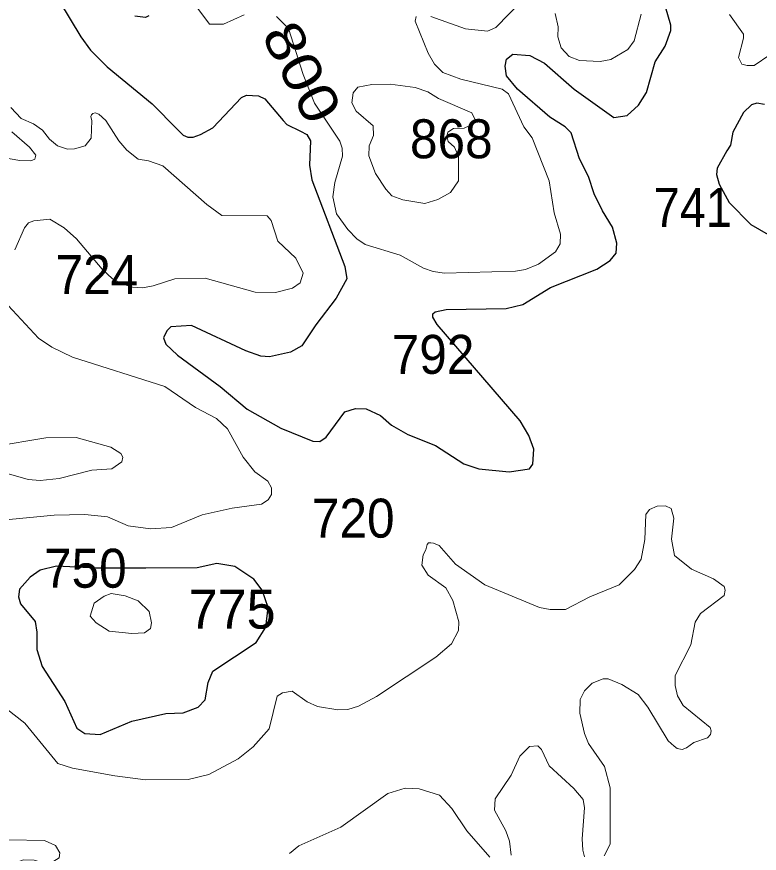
# Model space of a CAD drawing. Extents: x 499.9 to 555.3, y 9281.5 to 9336.8.
# Drawn here: x 542.724 to 545.77, y 9290.465 to 9293.899 of the extents above; entities that cross this region are included whole.
import ezdxf
from ezdxf.enums import TextEntityAlignment as Align

# ---------------------------------------------------------------- set-up
doc = ezdxf.new("R2010")
doc.units = 0
doc.header["$LTSCALE"] = 0.064
doc.layers.add('1', color=7, linetype='Continuous', lineweight=25)
doc.layers.add('2', color=7, linetype='Continuous', lineweight=13)
doc.layers.add('21', color=7, linetype='Continuous')
doc.layers.add('61', color=7, linetype='Continuous')

msp = doc.modelspace()

# ---------------------------------------------------------------- linework, layer by layer
at = {"layer": '1'}
for points in [[(542.8991, 9293.9606), (542.987, 9293.8163), (543.0273, 9293.7615), (543.0947, 9293.6925), (543.2796, 9293.5408), (543.3838, 9293.4352), (543.4067, 9293.4124), (543.4268, 9293.4038), (543.4478, 9293.4045), (543.4776, 9293.4146), (543.5285, 9293.4432), (543.6467, 9293.5674), (543.6668, 9293.576), (543.7163, 9293.5734), (543.7423, 9293.5617), (543.8168, 9293.472), (543.8319, 9293.4564), (543.8888, 9293.429), (543.9149, 9293.4148), (543.9288, 9293.3886), (543.925, 9293.2895), (543.9348, 9293.229), (544.0702, 9292.8733), (544.0789, 9292.8233), (544.0346, 9292.7429), (543.9509, 9292.6337), (543.8938, 9292.5483), (543.8468, 9292.5218), (543.7609, 9292.5026), (543.7259, 9292.5059), (543.6647, 9292.5268), (543.4415, 9292.6311), (543.3558, 9292.625), (543.3398, 9292.6092)], [(543.6694, 9292.2872), (543.8078, 9292.2093), (543.9392, 9292.1557), (543.9684, 9292.1545), (543.9937, 9292.1721), (544.0699, 9292.2763), (544.1135, 9292.2905), (544.158, 9292.2891), (544.216, 9292.262), (544.2617, 9292.2214), (544.3288, 9292.1837), (544.4416, 9292.1382), (544.5591, 9292.0637), (544.6195, 9292.0423), (544.7445, 9292.0299), (544.8272, 9292.0422), (544.8422, 9292.062), (544.8456, 9292.124), (544.8255, 9292.1794), (544.789, 9292.2399), (544.4491, 9292.6354), (544.4318, 9292.6649), (544.431, 9292.6794), (544.4413, 9292.6872), (544.486, 9292.6965), (544.7317, 9292.7015), (544.801, 9292.7172), (544.914, 9292.7877), (545.1042, 9292.8622), (545.1582, 9292.8974), (545.1831, 9292.9285), (545.1866, 9292.9696), (545.168, 9293.0349), (545.1269, 9293.1018), (545.0934, 9293.1718), (545.0703, 9293.2434), (545.0334, 9293.3147), (544.9989, 9293.4223), (544.9737, 9293.4463), (544.9109, 9293.4867), (544.7788, 9293.6009), (544.7333, 9293.6567), (544.7283, 9293.6956), (544.733, 9293.7248), (544.7592, 9293.7454), (544.8293, 9293.739), (544.8897, 9293.7078), (545.011, 9293.6018), (545.1737, 9293.4852), (545.2282, 9293.4928), (545.2744, 9293.5355), (545.3078, 9293.588), (545.3431, 9293.7137), (545.3845, 9293.7781), (545.4082, 9293.8425), (545.4078, 9293.8635), (545.3766, 9293.9739)], [(543.2668, 9293.9028), (543.2523, 9293.8961), (543.2083, 9293.9007)], [(545.7917, 9293.5379), (545.7599, 9293.5444), (545.7389, 9293.537), (545.7054, 9293.5049), (545.6616, 9293.4247), (545.6527, 9293.372), (545.6377, 9293.3484), (545.5979, 9293.2776), (545.5957, 9293.2509), (545.6058, 9293.2108), (545.6465, 9293.1362), (545.7356, 9293.0451), (545.8516, 9292.9789)], [(543.3398, 9292.6092), (543.3269, 9292.5807), (543.3362, 9292.5538), (543.3843, 9292.5087), (543.5584, 9292.3812), (543.6694, 9292.2872)]]:
    msp.add_lwpolyline(points, dxfattribs=at)
msp.add_lwpolyline([(543.5092, 9291.1655), (543.5284, 9291.2124), (543.7066, 9291.3299), (543.7464, 9291.3927), (543.7553, 9291.4729), (543.7313, 9291.545), (543.6975, 9291.5892), (543.6186, 9291.6411), (543.5449, 9291.6546), (543.4644, 9291.6369), (543.254, 9291.6352), (543.0503, 9291.6347), (542.888, 9291.6435), (542.821, 9291.6271), (542.7796, 9291.5976), (542.7362, 9291.549), (542.7317, 9291.5166), (542.7394, 9291.4884), (542.7998, 9291.4164), (542.807, 9291.3717), (542.8061, 9291.3009), (542.8284, 9291.2309), (542.9221, 9291.0876), (542.9713, 9290.9785), (543.0043, 9290.9561), (543.067, 9290.9526), (543.1965, 9291.007), (543.3354, 9291.0378), (543.4076, 9291.0416), (543.4692, 9291.0646), (543.4967, 9291.0948)], close=True, dxfattribs=at)
at = {"layer": '2'}
for points in [[(544.7971, 9293.9649), (544.6901, 9293.8551), (544.6554, 9293.8397), (544.5655, 9293.8492), (544.423, 9293.8997)], [(543.6567, 9293.9064), (543.5731, 9293.8682), (543.515, 9293.8681), (543.4669, 9293.9327)], [(543.9454, 9293.5435), (543.8989, 9293.6618), (543.8387, 9293.8505), (543.7904, 9293.8996)], [(544.3623, 9293.9), (544.3583, 9293.8801), (544.4119, 9293.7488), (544.4375, 9293.7042), (544.4718, 9293.6698), (544.5463, 9293.6423), (544.7157, 9293.6007), (544.7416, 9293.582), (544.8048, 9293.4462), (544.8383, 9293.4017), (544.9081, 9293.2243), (544.9292, 9293.0931), (544.9545, 9293.0063), (544.9542, 9292.9657), (544.9347, 9292.9334), (544.8648, 9292.8825), (544.8113, 9292.8607), (544.7699, 9292.8543), (544.4797, 9292.8461), (544.4326, 9292.8527), (544.3929, 9292.8664), (544.2972, 9292.9195), (544.1541, 9292.9635), (544.1191, 9292.9864), (544.082, 9293.0252), (544.0361, 9293.0893), (544.0209, 9293.1598), (544.0289, 9293.2182), (544.0601, 9293.3261), (544.06, 9293.3595), (544.0503, 9293.3874), (543.9454, 9293.5435)], [(545.286, 9293.9093), (545.2566, 9293.7996), (545.2308, 9293.7642), (545.1622, 9293.7236), (545.1177, 9293.7154), (545.0328, 9293.7183), (544.9904, 9293.7358), (544.9573, 9293.7709), (544.9436, 9293.8155), (544.9448, 9293.857), (544.9325, 9293.9117)], [(545.8135, 9293.7417), (545.7502, 9293.6981), (545.7212, 9293.6978), (545.6996, 9293.7044), (545.6854, 9293.7315), (545.7058, 9293.8109), (545.7054, 9293.8266), (545.648, 9293.9072)], [(542.6999, 9293.5254), (542.7418, 9293.4802), (542.7925, 9293.4593), (542.8299, 9293.4331), (542.8593, 9293.3964), (542.8914, 9293.3689), (542.9319, 9293.3556), (542.9619, 9293.3558), (543.0045, 9293.3682), (543.0303, 9293.4004), (543.0328, 9293.4715), (543.0288, 9293.4884), (543.0315, 9293.4965), (543.0365, 9293.5018), (543.0454, 9293.5039), (543.0615, 9293.4982), (543.0896, 9293.4726), (543.143, 9293.3897), (543.1753, 9293.3514), (543.2231, 9293.3145), (543.2643, 9293.3077), (543.3232, 9293.2869), (543.5047, 9293.1277), (543.5655, 9293.0826), (543.7517, 9293.0811), (543.7678, 9293.0627), (543.7957, 9292.9775), (543.869, 9292.9082), (543.8989, 9292.8463), (543.8867, 9292.8056), (543.8557, 9292.7841), (543.7857, 9292.7668), (543.7029, 9292.7686), (543.4975, 9292.8254)], [(542.6571, 9293.322), (542.7373, 9293.3081), (542.7827, 9293.3071), (542.7988, 9293.3141), (542.8025, 9293.331), (542.7773, 9293.3635), (542.7035, 9293.4262)], [(543.1562, 9292.8018), (543.1165, 9292.8226), (543.0744, 9292.8629), (542.9693, 9292.9869), (542.9189, 9293.0324), (542.8601, 9293.0673), (542.795, 9293.0614), (542.7727, 9293.053), (542.7564, 9293.0318), (542.7163, 9292.9417)], [(543.4975, 9292.8254), (543.3734, 9292.8225), (543.2842, 9292.794), (543.2397, 9292.786), (543.1993, 9292.7889), (543.1562, 9292.8018)], [(542.6709, 9292.7325), (542.814, 9292.579), (542.868, 9292.5423), (542.9532, 9292.5007), (543.3313, 9292.3813), (543.4579, 9292.2945), (543.5444, 9292.2493), (543.589, 9292.2064), (543.6528, 9292.0904), (543.7011, 9292.031), (543.7539, 9291.9921), (543.7697, 9291.9651), (543.7688, 9291.9379), (543.7563, 9291.915), (543.7282, 9291.8978), (543.6082, 9291.8818), (543.4848, 9291.8533), (543.359, 9291.8022), (543.2725, 9291.7959), (543.1809, 9291.809), (543.0966, 9291.8457), (543.0041, 9291.8547), (542.8785, 9291.8531), (542.6641, 9291.8322)], [(542.6907, 9292.0219), (542.7709, 9291.9985), (542.821, 9291.9952), (542.8983, 9292.0028), (543.0321, 9292.0377), (543.1139, 9292.0426), (543.1548, 9292.0714), (543.159, 9292.0904), (543.1511, 9292.1061), (543.1099, 9292.1315), (542.9676, 9292.1714), (542.8442, 9292.1698), (542.6309, 9292.1348)], [(545.286, 9291.6719), (545.3015, 9291.7529), (545.3053, 9291.8553), (545.3207, 9291.8751), (545.3519, 9291.8893), (545.3862, 9291.8914), (545.4095, 9291.8799), (545.4206, 9291.8403), (545.4098, 9291.7537), (545.4232, 9291.6872), (545.493, 9291.6312), (545.5825, 9291.5908), (545.6266, 9291.559), (545.6308, 9291.5443), (545.6259, 9291.5224), (545.5297, 9291.4494), (545.5078, 9291.4138), (545.4891, 9291.3197), (545.4259, 9291.195), (545.4259, 9291.1537), (545.4346, 9291.1115), (545.4589, 9291.0706), (545.5688, 9290.9805), (545.5728, 9290.9667), (545.5706, 9290.9522), (545.5581, 9290.9388), (545.5014, 9290.9193), (545.4716, 9290.8971), (545.4543, 9290.891), (545.4342, 9290.8953), (545.421, 9290.9047), (545.3961, 9290.9268), (545.3129, 9291.0637), (545.2732, 9291.1157), (545.206, 9291.1579), (545.151, 9291.1812), (545.1296, 9291.1813), (545.0847, 9291.1634), (545.0534, 9291.132), (545.0356, 9291.0954), (545.0346, 9291.0396), (545.0535, 9290.9564), (545.0696, 9290.9151), (545.1359, 9290.8202), (545.1583, 9290.7336), (545.1583, 9290.5026), (545.134, 9290.4538)], [(542.6053, 9291.1167), (542.7576, 9290.999), (542.8922, 9290.8325), (542.9532, 9290.8137), (543.1268, 9290.7822), (543.253, 9290.7664), (543.4269, 9290.7668), (543.5119, 9290.7882), (543.6331, 9290.8523), (543.6946, 9290.9018), (543.7604, 9290.9756), (543.793, 9291.1097), (543.8148, 9291.1232), (543.8548, 9291.1303), (543.9163, 9291.0865), (543.9575, 9291.0673), (544.041, 9291.0527), (544.0824, 9291.0544), (544.1263, 9291.0683), (544.2005, 9291.1083), (544.4436, 9291.269), (544.5072, 9291.3248), (544.5369, 9291.3791), (544.5375, 9291.4148), (544.5133, 9291.5021), (544.484, 9291.5544), (544.4125, 9291.606), (544.3855, 9291.6472), (544.3915, 9291.6897), (544.4024, 9291.7096), (544.4076, 9291.7324), (544.4135, 9291.7395), (544.4228, 9291.7395), (544.4334, 9291.7371), (544.4577, 9291.7286), (544.5242, 9291.652), (544.6443, 9291.5667), (544.8687, 9291.4728), (544.9132, 9291.4649)], [(544.9132, 9291.4649), (544.9752, 9291.4651), (545.0756, 9291.5175), (545.1951, 9291.5668), (545.2585, 9291.6288), (545.286, 9291.6719)], [(545.0536, 9290.4506), (545.047, 9290.4772), (545.0439, 9290.5233), (545.0533, 9290.6517), (545.0478, 9290.6847), (545.0102, 9290.731), (544.9083, 9290.8235), (544.8768, 9290.8902), (544.8623, 9290.9059), (544.8283, 9290.9025), (544.7879, 9290.8625), (544.752, 9290.7846), (544.6874, 9290.688), (544.6845, 9290.6413), (544.7313, 9290.5567), (544.7461, 9290.5138), (544.7524, 9290.4571)], [(544.6645, 9290.4484), (544.5706, 9290.5567), (544.5089, 9290.6483), (544.4585, 9290.7035), (544.3755, 9290.7288), (544.3178, 9290.7312), (544.2463, 9290.7094), (544.0544, 9290.5724), (543.882, 9290.4954), (543.8437, 9290.4637)], [(542.7137, 9290.4238), (542.7526, 9290.4381), (542.7964, 9290.4365), (542.8378, 9290.4242), (542.8768, 9290.4318), (542.898, 9290.4464), (542.9011, 9290.4662), (542.8837, 9290.4968), (542.8385, 9290.5175), (542.6916, 9290.5193)]]:
    msp.add_lwpolyline(points, dxfattribs=at)
for points in [[(544.3981, 9293.1317), (544.4521, 9293.1484), (544.5032, 9293.1776), (544.5365, 9293.2254), (544.5369, 9293.3252), (544.5204, 9293.3627), (544.4938, 9293.3871), (544.4888, 9293.4088), (544.493, 9293.4248), (544.5156, 9293.4395), (544.5599, 9293.4417), (544.5977, 9293.4593), (544.604, 9293.4775), (544.5914, 9293.5045), (544.454, 9293.5631), (544.4102, 9293.591), (544.3585, 9293.6087), (544.2563, 9293.6215), (544.1811, 9293.6198), (544.124, 9293.6099), (544.1046, 9293.5869), (544.0987, 9293.5451), (544.1165, 9293.5111), (544.187, 9293.4508), (544.1872, 9293.4114), (544.17, 9293.3691), (544.1684, 9293.3272), (544.1955, 9293.2557), (544.238, 9293.1901), (544.263, 9293.1629), (544.3078, 9293.147)], [(543.2228, 9291.5008), (543.1688, 9291.5214), (543.1112, 9291.5303), (543.0823, 9291.52), (543.0426, 9291.491), (543.0258, 9291.4383), (543.0502, 9291.4103), (543.1036, 9291.3769), (543.1967, 9291.3662), (543.2483, 9291.3696), (543.2727, 9291.3877), (543.2768, 9291.4099), (543.2682, 9291.4564)]]:
    msp.add_lwpolyline(points, close=True, dxfattribs=at)

# ---------------------------------------------------------------- texts
at = {"layer": '21'}
for s, width, p in [('868', 0.95, (544.3374, 9293.3175)), ('741', 0.9, (545.3372, 9293.036)), ('724', 0.95, (542.8836, 9292.7601)), ('792', 0.95, (544.2626, 9292.4326)), ('720', 0.95, (543.9351, 9291.7603))]:
    msp.add_text(s, height=0.16, dxfattribs=dict(at, width=width)).set_placement(p)
msp.add_text('775', height=0.16, dxfattribs=at).set_placement((543.4294, 9291.3868))
at = {"layer": '61', "width": 1.2}
msp.add_text('800', height=0.16, rotation=297.212, dxfattribs=at).set_placement((543.8232, 9293.6342), align=Align.CENTER)
at = {"layer": '61', "width": 0.95}
msp.add_text('750', height=0.16, dxfattribs=at).set_placement((543.0059, 9291.5547), align=Align.CENTER)

doc.saveas('drawing.dxf')
